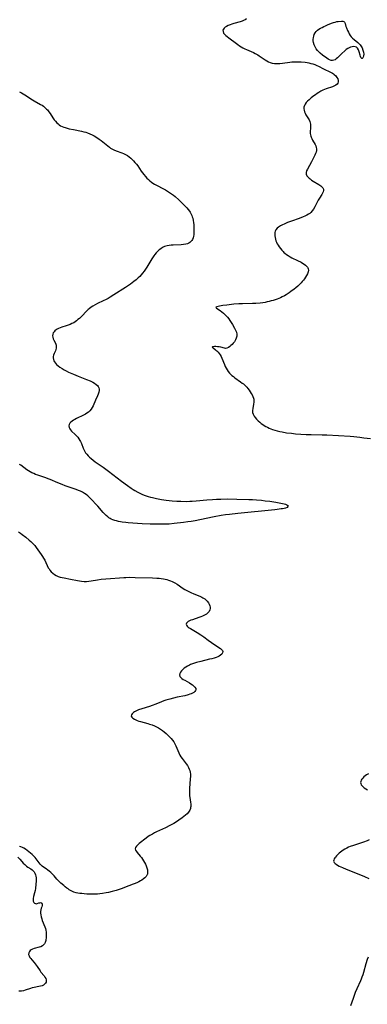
# Model space of a CAD drawing. Header units: inches. Extents: x 1073367 to 1082519, y 1569854 to 1574957.
# Tile 409 of 565: x 1078750 to 1079013, y 1572576 to 1573321. Entities that reach past the tile are written whole.
import ezdxf

# ---------------------------------------------------------------- set-up
doc = ezdxf.new("R2010")
doc.units = ezdxf.units.IN
doc.header["$MEASUREMENT"] = 0
doc.layers.add('CGG_CurvaNivelLidar_v1', color=7, linetype='Continuous', lineweight=30, true_color=0x008008)

msp = doc.modelspace()

# ---------------------------------------------------------------- linework, layer by layer
at = {"layer": 'CGG_CurvaNivelLidar_v1'}
for points in [[(1078921.2283, 1573321.7047, 72), (1078920.1637, 1573321.0315, 72), (1078919.1045, 1573320.5029, 72), (1078917.911, 1573320.0087, 72), (1078916.5491, 1573319.5401, 72), (1078911.7808, 1573318.1577, 72), (1078910.2929, 1573317.6929, 72), (1078908.8563, 1573317.1854, 72), (1078907.4941, 1573316.617, 72), (1078906.2543, 1573315.9842, 72), (1078905.256, 1573315.3393, 72), (1078904.4331, 1573314.6413, 72), (1078903.8286, 1573313.8966, 72), (1078903.4963, 1573313.1095, 72), (1078903.5314, 1573312.0344, 72), (1078904.0141, 1573310.9499, 72), (1078904.8524, 1573309.9129, 72), (1078905.7139, 1573309.1563, 72), (1078909.0486, 1573306.6762, 72), (1078912.6127, 1573303.7702, 72), (1078913.6705, 1573302.9491, 72), (1078914.7598, 1573302.1516, 72), (1078915.8787, 1573301.3835, 72), (1078917.2361, 1573300.5242, 72), (1078918.6333, 1573299.7267, 72), (1078919.9192, 1573299.0713, 72), (1078921.2284, 1573298.462, 72), (1078926.6804, 1573296.1149, 72), (1078927.8749, 1573295.5363, 72), (1078928.8464, 1573295.0207, 72), (1078929.7963, 1573294.4732, 72), (1078930.9222, 1573293.7691, 72), (1078935.4013, 1573290.7136, 72), (1078936.6665, 1573289.8932, 72), (1078937.9494, 1573289.1671, 72), (1078939.2786, 1573288.5889, 72), (1078940.798, 1573288.176, 72), (1078942.3869, 1573287.954, 72), (1078943.5601, 1573287.8875, 72), (1078944.7552, 1573287.8826, 72), (1078946.6205, 1573287.9696, 72), (1078948.5138, 1573288.1449, 72), (1078954.1971, 1573288.8879, 72), (1078955.653, 1573289.0525, 72), (1078957.1116, 1573289.1795, 72), (1078958.5721, 1573289.2526, 72), (1078959.9325, 1573289.2603, 72), (1078961.2924, 1573289.2145, 72), (1078962.6503, 1573289.1224, 72), (1078965.6266, 1573288.7893, 72), (1078967.0838, 1573288.5693, 72), (1078968.5282, 1573288.3104, 72), (1078970.0413, 1573287.9859, 72), (1078971.5261, 1573287.5933, 72), (1078972.9728, 1573287.11, 72), (1078974.4516, 1573286.4853, 72), (1078975.8948, 1573285.7763, 72), (1078979.5013, 1573283.8836, 72), (1078984.8583, 1573281.3801, 72), (1078986.25, 1573280.6113, 72), (1078987.0263, 1573280.1031, 72), (1078987.7431, 1573279.5512, 72), (1078988.8017, 1573278.506, 72), (1078989.6538, 1573277.3692, 72), (1078990.2871, 1573276.1935, 72), (1078990.6442, 1573275.1328, 72), (1078990.7384, 1573274.1058, 72), (1078990.4816, 1573273.0616, 72), (1078989.8643, 1573272.1506, 72), (1078988.9887, 1573271.4605, 72), (1078987.8863, 1573270.8845, 72), (1078986.4392, 1573270.3035, 72), (1078981.6678, 1573268.6887, 72), (1078980.4122, 1573268.2167, 72), (1078979.1677, 1573267.6873, 72), (1078977.5274, 1573266.865, 72), (1078975.9278, 1573265.9402, 72), (1078974.6659, 1573265.1393, 72), (1078973.4311, 1573264.2993, 72), (1078972.228, 1573263.4265, 72), (1078970.234, 1573261.8549, 72), (1078968.591, 1573260.43, 72), (1078967.5032, 1573259.3833, 72), (1078966.5347, 1573258.3065, 72), (1078965.731, 1573257.1812, 72), (1078965.1581, 1573256.0427, 72), (1078964.8007, 1573254.8626, 72), (1078964.6826, 1573253.6618, 72), (1078964.8118, 1573252.5041, 72), (1078965.1427, 1573251.3551, 72), (1078965.632, 1573250.2247, 72), (1078966.2769, 1573249.0584, 72), (1078968.2392, 1573245.9684, 72), (1078968.7043, 1573245.1555, 72), (1078969.2118, 1573244.0931, 72), (1078969.5734, 1573243.0038, 72), (1078969.7593, 1573241.8503, 72), (1078969.7966, 1573240.6678, 72), (1078969.7191, 1573239.2022, 72), (1078969.4853, 1573236.2554, 72), (1078969.4983, 1573234.8424, 72), (1078969.6245, 1573233.8824, 72), (1078969.8631, 1573232.9699, 72), (1078970.1582, 1573232.1674, 72), (1078970.6702, 1573231.0551, 72), (1078971.2605, 1573229.9563, 72), (1078973.1707, 1573226.6595, 72), (1078973.7228, 1573225.5284, 72), (1078974.1252, 1573224.3936, 72), (1078974.311, 1573223.2467, 72), (1078974.2317, 1573222.0839, 72), (1078973.9357, 1573220.897, 72), (1078973.4876, 1573219.6818, 72), (1078972.9443, 1573218.433, 72), (1078971.8251, 1573216.0691, 72), (1078970.5449, 1573213.5646, 72), (1078968.9837, 1573210.7265, 72), (1078967.3992, 1573208.0319, 72), (1078966.7673, 1573206.7053, 72), (1078966.4414, 1573205.3674, 72), (1078966.5241, 1573204.0715, 72), (1078967.0565, 1573202.887, 72), (1078967.9475, 1573201.772, 72), (1078968.6139, 1573201.1254, 72), (1078969.3558, 1573200.4979, 72), (1078970.48, 1573199.6621, 72), (1078971.684, 1573198.864, 72), (1078976.1449, 1573196.2333, 72), (1078977.4398, 1573195.3547, 72), (1078978.3632, 1573194.5761, 72), (1078979.1042, 1573193.7084, 72), (1078979.5271, 1573192.7776, 72), (1078979.5755, 1573191.8337, 72), (1078979.3339, 1573190.8362, 72), (1078978.8814, 1573189.8227, 72), (1078978.2757, 1573188.7738, 72), (1078976.43, 1573185.962, 72), (1078975.5502, 1573184.5261, 72), (1078974.7146, 1573183.0269, 72), (1078972.9115, 1573179.456, 72), (1078971.9277, 1573177.7033, 72), (1078971.0052, 1573176.3385, 72), (1078969.9361, 1573175.1194, 72), (1078969.1384, 1573174.4282, 72), (1078968.2659, 1573173.8085, 72), (1078966.8924, 1573173.0083, 72), (1078965.5399, 1573172.3497, 72), (1078964.1248, 1573171.7457, 72), (1078961.1713, 1573170.6331, 72), (1078955.2267, 1573168.5511, 72), (1078952.3244, 1573167.4658, 72), (1078949.707, 1573166.373, 72), (1078948.4607, 1573165.796, 72), (1078946.944, 1573165.0094, 72), (1078945.5669, 1573164.1451, 72), (1078944.3952, 1573163.1731, 72), (1078943.5049, 1573162.0531, 72), (1078943.0465, 1573161.0341, 72), (1078942.7963, 1573159.9211, 72), (1078942.7279, 1573158.7366, 72), (1078942.8004, 1573157.5001, 72), (1078942.9707, 1573156.2799, 72), (1078943.2383, 1573155.0412, 72), (1078943.6136, 1573153.8005, 72), (1078944.0711, 1573152.6491, 72), (1078944.6188, 1573151.5127, 72), (1078945.2427, 1573150.3943, 72), (1078946.0576, 1573149.111, 72), (1078946.9542, 1573147.866, 72), (1078947.9296, 1573146.6701, 72), (1078948.9862, 1573145.537, 72), (1078949.6431, 1573144.9105, 72), (1078950.2618, 1573144.3704, 72), (1078951.5318, 1573143.3862, 72), (1078952.8715, 1573142.4812, 72), (1078954.2638, 1573141.645, 72), (1078955.695, 1573140.8706, 72), (1078959.9822, 1573138.7894, 72), (1078962.6231, 1573137.413, 72), (1078963.791, 1573136.7264, 72), (1078964.8784, 1573136.0165, 72), (1078965.8637, 1573135.283, 72), (1078966.5323, 1573134.7042, 72), (1078967.1096, 1573134.1086, 72), (1078967.419, 1573133.7223, 72), (1078967.7687, 1573133.1612, 72), (1078968.0024, 1573132.5731, 72), (1078968.1058, 1573131.4244, 72), (1078967.854, 1573130.1038, 72), (1078967.3849, 1573128.7984, 72), (1078966.7406, 1573127.4439, 72), (1078965.9485, 1573126.0684, 72), (1078965.2056, 1573124.9509, 72), (1078964.3813, 1573123.8491, 72), (1078963.5124, 1573122.8088, 72), (1078962.584, 1573121.7929, 72), (1078961.6073, 1573120.8005, 72), (1078960.1664, 1573119.4454, 72), (1078958.6572, 1573118.1452, 72), (1078957.3892, 1573117.1369, 72), (1078954.8628, 1573115.2635, 72), (1078953.6188, 1573114.3888, 72), (1078951.2679, 1573112.8418, 72), (1078950.1589, 1573112.1758, 72), (1078948.3804, 1573111.2182, 72), (1078947.111, 1573110.6211, 72), (1078945.8189, 1573110.0743, 72), (1078944.5087, 1573109.5704, 72), (1078943.0514, 1573109.0593, 72), (1078941.5636, 1573108.5838, 72), (1078940.0642, 1573108.1478, 72), (1078938.5549, 1573107.7521, 72), (1078936.9905, 1573107.3914, 72), (1078935.4147, 1573107.0902, 72), (1078933.5612, 1573106.8241, 72), (1078931.6936, 1573106.6213, 72), (1078928.3962, 1573106.3543, 72), (1078925.79, 1573106.242, 72), (1078918.2248, 1573106.0794, 72), (1078915.463, 1573105.9342, 72), (1078911.7169, 1573105.6313, 72), (1078906.4972, 1573105.1049, 72), (1078903.4645, 1573104.7142, 72), (1078900.8191, 1573104.2854, 72), (1078899.7311, 1573104.0635, 72), (1078898.8055, 1573103.8145, 72), (1078898.3208, 1573103.5987, 72), (1078898.1211, 1573103.3537, 72), (1078898.2425, 1573103.0727, 72), (1078898.6284, 1573102.7366, 72), (1078901.2593, 1573100.9352, 72), (1078902.5463, 1573099.9884, 72), (1078903.8705, 1573098.9064, 72), (1078904.9162, 1573097.9414, 72), (1078905.936, 1573096.8996, 72), (1078906.9211, 1573095.7938, 72), (1078907.8617, 1573094.6339, 72), (1078908.7857, 1573093.3738, 72), (1078909.7276, 1573091.9628, 72), (1078910.6378, 1573090.4763, 72), (1078912.2759, 1573087.5323, 72), (1078913.0465, 1573086.0052, 72), (1078913.6454, 1573084.5112, 72), (1078913.9567, 1573083.0233, 72), (1078913.8921, 1573081.5601, 72), (1078913.5136, 1573080.1024, 72), (1078912.8902, 1573078.6765, 72), (1078912.0995, 1573077.3499, 72), (1078911.2982, 1573076.2608, 72), (1078910.4187, 1573075.251, 72), (1078909.4812, 1573074.3437, 72), (1078908.6468, 1573073.6706, 72), (1078907.5494, 1573072.9704, 72), (1078906.4645, 1573072.494, 72), (1078905.4308, 1573072.2909, 72), (1078904.6537, 1573072.3483, 72), (1078901.8636, 1573073.111, 72), (1078900.5655, 1573073.3769, 72), (1078899.2468, 1573073.5628, 72), (1078898.0528, 1573073.645, 72), (1078897.039, 1573073.6443, 72), (1078896.1964, 1573073.5741, 72), (1078895.6013, 1573073.4366, 72), (1078895.3439, 1573073.2295, 72), (1078895.4866, 1573072.9507, 72), (1078895.9505, 1573072.588, 72), (1078897.471, 1573071.5442, 72), (1078898.0998, 1573071.0531, 72), (1078898.9513, 1573070.3098, 72), (1078899.7994, 1573069.464, 72), (1078900.61, 1573068.5192, 72), (1078901.349, 1573067.4745, 72), (1078902.045, 1573066.2266, 72), (1078902.6591, 1573064.8891, 72), (1078904.6402, 1573060.0099, 72), (1078905.2177, 1573058.6724, 72), (1078905.8412, 1573057.3628, 72), (1078906.6001, 1573055.9899, 72), (1078907.4714, 1573054.696, 72), (1078908.5217, 1573053.4518, 72), (1078909.2927, 1573052.6733, 72), (1078910.305, 1573051.7641, 72), (1078911.3714, 1573050.8985, 72), (1078912.4772, 1573050.0651, 72), (1078916.7392, 1573047.0753, 72), (1078918.093, 1573046.0738, 72), (1078918.958, 1573045.3811, 72), (1078919.7891, 1573044.6566, 72), (1078920.6304, 1573043.844, 72), (1078921.4268, 1573042.9944, 72), (1078922.4113, 1573041.8312, 72), (1078923.3284, 1573040.6311, 72), (1078924.1806, 1573039.4081, 72), (1078924.9298, 1573038.228, 72), (1078925.5973, 1573037.0373, 72), (1078926.1577, 1573035.8346, 72), (1078926.5805, 1573034.6172, 72), (1078926.7591, 1573033.8466, 72), (1078926.8388, 1573033.3053, 72), (1078926.8819, 1573032.6857, 72), (1078926.8462, 1573031.5679, 72), (1078926.621, 1573029.9937, 72), (1078926.0042, 1573026.8735, 72), (1078925.8465, 1573025.3246, 72), (1078925.9527, 1573023.8196, 72), (1078926.3982, 1573022.416, 72), (1078927.1287, 1573021.0619, 72), (1078927.9605, 1573019.8908, 72), (1078928.9285, 1573018.754, 72), (1078930.1197, 1573017.5503, 72), (1078931.4134, 1573016.3915, 72), (1078932.4531, 1573015.5396, 72), (1078933.5362, 1573014.723, 72), (1078934.6641, 1573013.9531, 72), (1078935.8683, 1573013.2247, 72), (1078937.1181, 1573012.5618, 72), (1078938.4867, 1573011.9324, 72), (1078939.6599, 1573011.4546, 72), (1078940.853, 1573011.0127, 72), (1078942.6834, 1573010.4026, 72), (1078944.5437, 1573009.8642, 72), (1078946.4494, 1573009.3995, 72), (1078948.3755, 1573009.0034, 72), (1078951.57, 1573008.472, 72), (1078955.2231, 1573008.0042, 72), (1078958.4202, 1573007.6903, 72), (1078962.3635, 1573007.4169, 72), (1078966.5339, 1573007.2282, 72), (1078970.2879, 1573007.1266, 72), (1078978.4814, 1573006.9733, 72), (1078982.0513, 1573006.8322, 72), (1078999.7233, 1573005.7244, 72), (1079002.4664, 1573005.5076, 72), (1079007.0317, 1573005.0401, 72), (1079010.0438, 1573004.687, 72), (1079015.2344, 1573003.9677, 72)], [(1078749.632, 1573266.4885, 71.5), (1078751.0284, 1573265.7774, 71.5), (1078752.3665, 1573265.0151, 71.5), (1078753.6707, 1573264.204, 71.5), (1078754.946, 1573263.3576, 71.5), (1078758.0363, 1573261.1927, 71.5), (1078759.2557, 1573260.38, 71.5), (1078760.5253, 1573259.6158, 71.5), (1078765.4299, 1573256.9443, 71.5), (1078766.5858, 1573256.2441, 71.5), (1078767.6937, 1573255.4836, 71.5), (1078768.5098, 1573254.8385, 71.5), (1078769.2819, 1573254.1414, 71.5), (1078769.958, 1573253.446, 71.5), (1078770.5989, 1573252.7116, 71.5), (1078771.642, 1573251.3741, 71.5), (1078772.6304, 1573249.9768, 71.5), (1078774.8567, 1573246.6718, 71.5), (1078775.7855, 1573245.3693, 71.5), (1078776.7607, 1573244.1268, 71.5), (1078777.8341, 1573242.9492, 71.5), (1078778.6609, 1573242.1914, 71.5), (1078779.5472, 1573241.5119, 71.5), (1078780.6741, 1573240.8172, 71.5), (1078781.8724, 1573240.2241, 71.5), (1078783.1274, 1573239.7121, 71.5), (1078784.1347, 1573239.3597, 71.5), (1078785.5533, 1573238.9318, 71.5), (1078787.0032, 1573238.5536, 71.5), (1078790.2685, 1573237.8246, 71.5), (1078796.439, 1573236.6849, 71.5), (1078798.3114, 1573236.2611, 71.5), (1078799.7059, 1573235.8853, 71.5), (1078801.076, 1573235.4443, 71.5), (1078802.8124, 1573234.7534, 71.5), (1078804.4994, 1573233.9458, 71.5), (1078806.1386, 1573233.0405, 71.5), (1078807.3585, 1573232.2938, 71.5), (1078809.8801, 1573230.621, 71.5), (1078811.2705, 1573229.6343, 71.5), (1078812.6239, 1573228.6147, 71.5), (1078813.7968, 1573227.6662, 71.5), (1078816.3616, 1573225.5021, 71.5), (1078817.669, 1573224.4814, 71.5), (1078818.4633, 1573223.9239, 71.5), (1078819.4203, 1573223.3306, 71.5), (1078821.01, 1573222.5189, 71.5), (1078822.5592, 1573221.859, 71.5), (1078826.9874, 1573220.186, 71.5), (1078828.2163, 1573219.6743, 71.5), (1078829.7027, 1573218.9596, 71.5), (1078831.1371, 1573218.1475, 71.5), (1078832.506, 1573217.2304, 71.5), (1078833.6819, 1573216.3002, 71.5), (1078834.7969, 1573215.2886, 71.5), (1078835.8556, 1573214.208, 71.5), (1078836.8597, 1573213.0672, 71.5), (1078838.0379, 1573211.5793, 71.5), (1078838.9454, 1573210.3293, 71.5), (1078841.5924, 1573206.4923, 71.5), (1078842.5695, 1573205.1593, 71.5), (1078843.5862, 1573203.8606, 71.5), (1078844.7669, 1573202.4664, 71.5), (1078845.998, 1573201.13, 71.5), (1078847.0604, 1573200.07, 71.5), (1078848.1679, 1573199.0707, 71.5), (1078849.3339, 1573198.1501, 71.5), (1078850.4806, 1573197.3748, 71.5), (1078851.6753, 1573196.6588, 71.5), (1078853.2862, 1573195.7752, 71.5), (1078858.4852, 1573193.1065, 71.5), (1078860.0644, 1573192.2458, 71.5), (1078861.6198, 1573191.3407, 71.5), (1078863.1424, 1573190.3826, 71.5), (1078864.6208, 1573189.3597, 71.5), (1078866.0118, 1573188.2905, 71.5), (1078867.3613, 1573187.1646, 71.5), (1078869.9884, 1573184.7918, 71.5), (1078871.2146, 1573183.608, 71.5), (1078873.7355, 1573181.0786, 71.5), (1078876.0592, 1573178.6181, 71.5), (1078877.1057, 1573177.4169, 71.5), (1078878.0763, 1573176.1829, 71.5), (1078878.6643, 1573175.3355, 71.5), (1078879.1925, 1573174.4585, 71.5), (1078879.9539, 1573172.8139, 71.5), (1078880.2949, 1573171.8106, 71.5), (1078880.5746, 1573170.7802, 71.5), (1078880.9112, 1573169.1698, 71.5), (1078881.1596, 1573167.5257, 71.5), (1078881.3336, 1573165.8629, 71.5), (1078881.4776, 1573163.3945, 71.5), (1078881.5148, 1573160.8434, 71.5), (1078881.4731, 1573159.562, 71.5), (1078881.3726, 1573158.3199, 71.5), (1078881.1963, 1573157.1299, 71.5), (1078880.8733, 1573155.8498, 71.5), (1078880.3833, 1573154.6869, 71.5), (1078879.8467, 1573153.8589, 71.5), (1078879.1958, 1573153.1252, 71.5), (1078878.4407, 1573152.4836, 71.5), (1078877.5909, 1573151.9576, 71.5), (1078876.5293, 1573151.5194, 71.5), (1078875.3708, 1573151.2026, 71.5), (1078873.6611, 1573150.8932, 71.5), (1078871.8527, 1573150.6975, 71.5), (1078865.7049, 1573150.4068, 71.5), (1078864.1832, 1573150.3087, 71.5), (1078862.6851, 1573150.1529, 71.5), (1078861.2225, 1573149.8974, 71.5), (1078860.2187, 1573149.634, 71.5), (1078859.2446, 1573149.2928, 71.5), (1078857.7995, 1573148.6046, 71.5), (1078856.4345, 1573147.7486, 71.5), (1078855.1477, 1573146.7508, 71.5), (1078853.9708, 1573145.6616, 71.5), (1078852.8628, 1573144.476, 71.5), (1078851.8197, 1573143.2098, 71.5), (1078851.2218, 1573142.4127, 71.5), (1078850.6451, 1573141.5937, 71.5), (1078849.6058, 1573140.0004, 71.5), (1078845.9275, 1573133.8443, 71.5), (1078844.9116, 1573132.2738, 71.5), (1078843.8383, 1573130.7451, 71.5), (1078842.7025, 1573129.2662, 71.5), (1078841.6463, 1573128.0129, 71.5), (1078840.5404, 1573126.8045, 71.5), (1078839.388, 1573125.6409, 71.5), (1078837.8513, 1573124.2266, 71.5), (1078836.1658, 1573122.8367, 71.5), (1078834.8395, 1573121.8288, 71.5), (1078833.4856, 1573120.8524, 71.5), (1078829.7426, 1573118.3184, 71.5), (1078820.9873, 1573112.7274, 71.5), (1078818.1707, 1573110.9733, 71.5), (1078816.6775, 1573110.1185, 71.5), (1078815.1595, 1573109.3084, 71.5), (1078812.8054, 1573108.1443, 71.5), (1078808.6017, 1573106.1575, 71.5), (1078806.6806, 1573105.1852, 71.5), (1078805.1332, 1573104.319, 71.5), (1078803.6485, 1573103.3771, 71.5), (1078802.2479, 1573102.3348, 71.5), (1078801.4766, 1573101.6711, 71.5), (1078800.7315, 1573100.9736, 71.5), (1078799.5983, 1573099.8374, 71.5), (1078797.199, 1573097.2899, 71.5), (1078795.8813, 1573095.9394, 71.5), (1078794.8544, 1573094.9703, 71.5), (1078793.7897, 1573094.0459, 71.5), (1078792.7426, 1573093.2149, 71.5), (1078791.6577, 1573092.4409, 71.5), (1078790.5296, 1573091.7366, 71.5), (1078789.2153, 1573091.0437, 71.5), (1078787.8556, 1573090.4351, 71.5), (1078786.3719, 1573089.8573, 71.5), (1078784.8724, 1573089.3317, 71.5), (1078781.6828, 1573088.2849, 71.5), (1078780.2588, 1573087.7861, 71.5), (1078778.9144, 1573087.2379, 71.5), (1078777.5475, 1573086.5264, 71.5), (1078776.3815, 1573085.6769, 71.5), (1078775.6354, 1573084.8787, 71.5), (1078775.0761, 1573083.9906, 71.5), (1078774.7241, 1573083.0335, 71.5), (1078774.5949, 1573081.9021, 71.5), (1078774.7111, 1573080.7472, 71.5), (1078775.0325, 1573079.6077, 71.5), (1078775.5447, 1573078.4565, 71.5), (1078776.7039, 1573076.199, 71.5), (1078776.9983, 1573075.4687, 71.5), (1078777.2146, 1573074.7186, 71.5), (1078777.3511, 1573073.4262, 71.5), (1078777.2573, 1573072.3851, 71.5), (1078777.0424, 1573071.4476, 71.5), (1078776.7304, 1573070.529, 71.5), (1078775.7579, 1573068.3439, 71.5), (1078775.335, 1573067.2393, 71.5), (1078775.076, 1573066.1312, 71.5), (1078775.0051, 1573065.0038, 71.5), (1078775.1594, 1573063.8868, 71.5), (1078775.5095, 1573062.9271, 71.5), (1078776.0376, 1573061.9999, 71.5), (1078776.7144, 1573061.1069, 71.5), (1078777.639, 1573060.1282, 71.5), (1078778.6883, 1573059.186, 71.5), (1078780.1295, 1573058.0524, 71.5), (1078781.6941, 1573056.9819, 71.5), (1078783.2617, 1573056.051, 71.5), (1078784.9023, 1573055.1801, 71.5), (1078786.595, 1573054.3543, 71.5), (1078790.3345, 1573052.6866, 71.5), (1078793.824, 1573051.2514, 71.5), (1078800.1598, 1573048.7969, 71.5), (1078802.8955, 1573047.6557, 71.5), (1078804.9447, 1573046.6601, 71.5), (1078806.3462, 1573045.8411, 71.5), (1078807.5809, 1573044.9352, 71.5), (1078808.4628, 1573044.0738, 71.5), (1078809.0349, 1573043.316, 71.5), (1078809.4515, 1573042.5002, 71.5), (1078809.7135, 1573041.474, 71.5), (1078809.7538, 1573040.3857, 71.5), (1078809.552, 1573039.0388, 71.5), (1078809.1425, 1573037.6555, 71.5), (1078808.586, 1573036.2494, 71.5), (1078807.0752, 1573033.0329, 71.5), (1078805.2206, 1573028.8799, 71.5), (1078804.5564, 1573027.5691, 71.5), (1078803.7395, 1573026.2402, 71.5), (1078802.7722, 1573025.0352, 71.5), (1078801.744, 1573024.083, 71.5), (1078800.5904, 1573023.2376, 71.5), (1078799.3443, 1573022.4726, 71.5), (1078798.0756, 1573021.7844, 71.5), (1078792.7392, 1573019.1367, 71.5), (1078791.5189, 1573018.4959, 71.5), (1078790.3695, 1573017.8351, 71.5), (1078789.321, 1573017.1402, 71.5), (1078788.3842, 1573016.3773, 71.5), (1078787.6292, 1573015.5636, 71.5), (1078787.0448, 1573014.5757, 71.5), (1078786.8207, 1573013.5484, 71.5), (1078787.0058, 1573012.5033, 71.5), (1078787.5311, 1573011.4548, 71.5), (1078788.1548, 1573010.5997, 71.5), (1078788.9091, 1573009.749, 71.5), (1078791.6723, 1573007.0742, 71.5), (1078792.6672, 1573006.0581, 71.5), (1078793.6193, 1573004.9868, 71.5), (1078794.5016, 1573003.8565, 71.5), (1078795.2852, 1573002.6607, 71.5), (1078795.7072, 1573001.8896, 71.5), (1078796.4561, 1573000.2338, 71.5), (1078797.7686, 1572996.8194, 71.5), (1078798.5088, 1572995.1497, 71.5), (1078798.9654, 1572994.3004, 71.5), (1078799.275, 1572993.7934, 71.5), (1078799.5816, 1572993.3331, 71.5), (1078800.4926, 1572992.1353, 71.5), (1078801.5061, 1572990.9965, 71.5), (1078802.6036, 1572989.9103, 71.5), (1078803.7712, 1572988.873, 71.5), (1078805.2873, 1572987.658, 71.5), (1078806.8148, 1572986.5293, 71.5), (1078812.8242, 1572982.3384, 71.5), (1078816.8431, 1572979.4283, 71.5), (1078826.8209, 1572971.8123, 71.5), (1078831.1476, 1572968.5831, 71.5), (1078833.9818, 1572966.5566, 71.5), (1078835.4133, 1572965.5984, 71.5), (1078836.8667, 1572964.6806, 71.5), (1078838.9802, 1572963.4676, 71.5), (1078840.5436, 1572962.6715, 71.5), (1078842.1369, 1572961.9378, 71.5), (1078843.7577, 1572961.2673, 71.5), (1078845.4058, 1572960.6656, 71.5), (1078846.9575, 1572960.1741, 71.5), (1078848.5285, 1572959.7372, 71.5), (1078850.0811, 1572959.352, 71.5), (1078853.2172, 1572958.6783, 71.5), (1078856.8513, 1572958.0273, 71.5), (1078860.3863, 1572957.5048, 71.5), (1078864.9954, 1572956.9679, 71.5), (1078868.4846, 1572956.6858, 71.5), (1078871.6115, 1572956.5465, 71.5), (1078875.7477, 1572956.4865, 71.5), (1078878.4795, 1572956.5611, 71.5), (1078880.088, 1572956.6478, 71.5), (1078883.331, 1572956.888, 71.5), (1078891.3983, 1572957.6292, 71.5), (1078895.5367, 1572957.9701, 71.5), (1078898.5194, 1572958.1542, 71.5), (1078901.7531, 1572958.269, 71.5), (1078906.9044, 1572958.3216, 71.5), (1078913.8804, 1572958.2294, 71.5), (1078923.1206, 1572957.9871, 71.5), (1078925.7099, 1572957.8803, 71.5), (1078928.744, 1572957.6956, 71.5), (1078932.7498, 1572957.3188, 71.5), (1078935.4573, 1572956.998, 71.5), (1078939.0196, 1572956.5261, 71.5), (1078943.5976, 1572955.831, 71.5), (1078947.1701, 1572955.1827, 71.5), (1078948.6217, 1572954.8775, 71.5), (1078949.6928, 1572954.6218, 71.5), (1078950.9124, 1572954.2704, 71.5), (1078951.9075, 1572953.8899, 71.5), (1078952.604, 1572953.4788, 71.5), (1078952.9075, 1572953.0335, 71.5), (1078952.6822, 1572952.4865, 71.5), (1078951.9489, 1572951.9449, 71.5), (1078950.8302, 1572951.466, 71.5), (1078949.7797, 1572951.1731, 71.5), (1078948.598, 1572950.9313, 71.5), (1078947.4243, 1572950.7381, 71.5), (1078944.469, 1572950.3226, 71.5), (1078942.6911, 1572950.1053, 71.5), (1078914.6794, 1572947.314, 71.5), (1078908.5454, 1572946.6523, 71.5), (1078905.5027, 1572946.2747, 71.5), (1078902.1185, 1572945.7553, 71.5), (1078896.8649, 1572944.8309, 71.5), (1078886.0167, 1572942.5114, 71.5), (1078882.3985, 1572941.8052, 71.5), (1078879.5265, 1572941.2922, 71.5), (1078877.0119, 1572940.8974, 71.5), (1078873.6027, 1572940.4511, 71.5), (1078866.5212, 1572939.6789, 71.5), (1078862.7578, 1572939.3532, 71.5), (1078859.9102, 1572939.1869, 71.5), (1078858.4848, 1572939.1391, 71.5), (1078855.6302, 1572939.1154, 71.5), (1078851.3966, 1572939.1833, 71.5), (1078848.4674, 1572939.2883, 71.5), (1078842.2815, 1572939.5726, 71.5), (1078835.2, 1572939.9991, 71.5), (1078831.6296, 1572940.2732, 71.5), (1078830.0346, 1572940.4352, 71.5), (1078827.1843, 1572940.8225, 71.5), (1078825.9299, 1572941.0425, 71.5), (1078824.4545, 1572941.3483, 71.5), (1078823.0036, 1572941.7057, 71.5), (1078821.5836, 1572942.1215, 71.5), (1078820.2029, 1572942.6059, 71.5), (1078819.0034, 1572943.1121, 71.5), (1078818.2127, 1572943.504, 71.5), (1078817.2329, 1572944.0711, 71.5), (1078816.3032, 1572944.7125, 71.5), (1078815.1046, 1572945.7223, 71.5), (1078813.9789, 1572946.8421, 71.5), (1078812.8928, 1572948.0343, 71.5), (1078808.8315, 1572952.7758, 71.5), (1078807.1456, 1572954.6895, 71.5), (1078804.7821, 1572957.2271, 71.5), (1078803.5708, 1572958.4536, 71.5), (1078802.4355, 1572959.5468, 71.5), (1078801.2722, 1572960.5928, 71.5), (1078800.0704, 1572961.5747, 71.5), (1078798.8173, 1572962.4723, 71.5), (1078797.9139, 1572963.031, 71.5), (1078797.2657, 1572963.3898, 71.5), (1078795.7259, 1572964.1363, 71.5), (1078794.1334, 1572964.8001, 71.5), (1078792.5043, 1572965.4107, 71.5), (1078784.123, 1572968.3146, 71.5), (1078781.759, 1572969.1925, 71.5), (1078778.6215, 1572970.4601, 71.5), (1078772.758, 1572972.9754, 71.5), (1078771.1163, 1572973.6156, 71.5), (1078769.4595, 1572974.214, 71.5), (1078763.3008, 1572976.2957, 71.5), (1078761.6191, 1572976.9259, 71.5), (1078760.2577, 1572977.4942, 71.5), (1078758.9258, 1572978.1177, 71.5), (1078757.6207, 1572978.809, 71.5), (1078756.353, 1572979.5621, 71.5), (1078755.1247, 1572980.3738, 71.5), (1078750.4617, 1572983.8509, 71.5), (1078749.5481, 1572984.4707, 71.5)], [(1078748.6484, 1572933.5261, 71.5), (1078750.3464, 1572932.3245, 71.5), (1078751.6548, 1572931.3382, 71.5), (1078754.2307, 1572929.311, 71.5), (1078756.8951, 1572927.1352, 71.5), (1078758.1772, 1572926.0043, 71.5), (1078758.8897, 1572925.3305, 71.5), (1078760.3306, 1572923.8245, 71.5), (1078761.0467, 1572922.9842, 71.5), (1078762.0821, 1572921.6419, 71.5), (1078765.9263, 1572916.2106, 71.5), (1078766.8449, 1572914.8789, 71.5), (1078767.7157, 1572913.5341, 71.5), (1078768.6468, 1572911.9046, 71.5), (1078771.3454, 1572906.3164, 71.5), (1078771.9039, 1572905.3121, 71.5), (1078772.5247, 1572904.3618, 71.5), (1078773.5342, 1572903.1514, 71.5), (1078774.6967, 1572902.0752, 71.5), (1078775.9905, 1572901.1362, 71.5), (1078777.3766, 1572900.3541, 71.5), (1078778.8561, 1572899.7127, 71.5), (1078780.2742, 1572899.2467, 71.5), (1078781.7412, 1572898.8684, 71.5), (1078783.2428, 1572898.5494, 71.5), (1078788.2205, 1572897.6479, 71.5), (1078793.5332, 1572896.5581, 71.5), (1078795.048, 1572896.2789, 71.5), (1078796.561, 1572896.0596, 71.5), (1078798.4502, 1572895.9159, 71.5), (1078800.2683, 1572895.9474, 71.5), (1078801.9806, 1572896.092, 71.5), (1078803.6929, 1572896.316, 71.5), (1078808.6632, 1572897.1749, 71.5), (1078811.4115, 1572897.5042, 71.5), (1078818.474, 1572898.0629, 71.5), (1078825.2361, 1572898.6988, 71.5), (1078828.5157, 1572898.9225, 71.5), (1078829.965, 1572898.9769, 71.5), (1078832.8679, 1572899.0105, 71.5), (1078837.0051, 1572898.96, 71.5), (1078850.2025, 1572898.5983, 71.5), (1078853.4785, 1572898.4438, 71.5), (1078855.2326, 1572898.311, 71.5), (1078856.8405, 1572898.1384, 71.5), (1078858.4322, 1572897.8993, 71.5), (1078859.7695, 1572897.6298, 71.5), (1078861.0888, 1572897.2964, 71.5), (1078862.3869, 1572896.8967, 71.5), (1078863.6739, 1572896.4233, 71.5), (1078864.9364, 1572895.8875, 71.5), (1078866.1746, 1572895.2971, 71.5), (1078867.1583, 1572894.7823, 71.5), (1078868.9306, 1572893.7317, 71.5), (1078873.4172, 1572890.6618, 71.5), (1078874.7189, 1572889.8267, 71.5), (1078876.157, 1572888.9927, 71.5), (1078877.635, 1572888.2194, 71.5), (1078879.1443, 1572887.5009, 71.5), (1078881.5534, 1572886.4683, 71.5), (1078886.0081, 1572884.6578, 71.5), (1078887.4153, 1572884.0035, 71.5), (1078888.3535, 1572883.508, 71.5), (1078889.6942, 1572882.6658, 71.5), (1078890.4645, 1572882.0686, 71.5), (1078891.5409, 1572881.0017, 71.5), (1078892.4287, 1572879.824, 71.5), (1078893.1177, 1572878.5736, 71.5), (1078893.5243, 1572877.5012, 71.5), (1078893.7637, 1572876.4187, 71.5), (1078893.808, 1572875.3561, 71.5), (1078893.6221, 1572874.3368, 71.5), (1078893.0278, 1572873.1491, 71.5), (1078892.0962, 1572872.0706, 71.5), (1078890.9008, 1572871.1097, 71.5), (1078889.5712, 1572870.3125, 71.5), (1078888.1054, 1572869.6158, 71.5), (1078886.7472, 1572869.0751, 71.5), (1078885.3476, 1572868.5815, 71.5), (1078880.3209, 1572866.9363, 71.5), (1078879.1377, 1572866.4871, 71.5), (1078878.0959, 1572866.0224, 71.5), (1078877.1898, 1572865.5181, 71.5), (1078876.3793, 1572864.8968, 71.5), (1078875.8401, 1572864.2322, 71.5), (1078875.6371, 1572863.5428, 71.5), (1078875.8314, 1572862.8225, 71.5), (1078876.3723, 1572862.0988, 71.5), (1078877.1814, 1572861.3759, 71.5), (1078877.9405, 1572860.8259, 71.5), (1078878.7948, 1572860.2752, 71.5), (1078880.0837, 1572859.5117, 71.5), (1078883.9337, 1572857.2943, 71.5), (1078886.6914, 1572855.5599, 71.5), (1078888.9847, 1572853.9726, 71.5), (1078892.2952, 1572851.4881, 71.5), (1078894.7776, 1572849.6894, 71.5), (1078899.6224, 1572846.5046, 71.5), (1078901.5651, 1572845.1172, 71.5), (1078902.4336, 1572844.3676, 71.5), (1078903.0623, 1572843.6172, 71.5), (1078903.3701, 1572842.8493, 71.5), (1078903.2333, 1572841.8992, 71.5), (1078902.6266, 1572840.9526, 71.5), (1078901.6429, 1572840.064, 71.5), (1078900.6943, 1572839.4621, 71.5), (1078899.6046, 1572838.9181, 71.5), (1078898.4038, 1572838.4259, 71.5), (1078896.7715, 1572837.8713, 71.5), (1078895.0415, 1572837.3722, 71.5), (1078893.4187, 1572836.954, 71.5), (1078886.6919, 1572835.3437, 71.5), (1078883.4512, 1572834.4912, 71.5), (1078881.8639, 1572834.0189, 71.5), (1078880.314, 1572833.4988, 71.5), (1078878.8161, 1572832.915, 71.5), (1078878.0379, 1572832.5678, 71.5), (1078876.6259, 1572831.8372, 71.5), (1078875.3067, 1572831.0266, 71.5), (1078874.0933, 1572830.1523, 71.5), (1078873.007, 1572829.2273, 71.5), (1078872.0302, 1572828.2078, 71.5), (1078871.2709, 1572827.1608, 71.5), (1078870.787, 1572826.1024, 71.5), (1078870.654, 1572824.9556, 71.5), (1078870.7479, 1572824.4626, 71.5), (1078870.9118, 1572824.0508, 71.5), (1078871.1138, 1572823.7078, 71.5), (1078871.6073, 1572823.1162, 71.5), (1078872.4436, 1572822.4022, 71.5), (1078873.4465, 1572821.7311, 71.5), (1078874.5647, 1572821.0863, 71.5), (1078878.1038, 1572819.1886, 71.5), (1078879.2629, 1572818.4853, 71.5), (1078880.3362, 1572817.7432, 71.5), (1078881.2855, 1572816.9665, 71.5), (1078882.2269, 1572815.9663, 71.5), (1078882.8321, 1572814.9583, 71.5), (1078882.9985, 1572813.9835, 71.5), (1078882.7562, 1572813.2597, 71.5), (1078882.2251, 1572812.5836, 71.5), (1078881.4625, 1572811.957, 71.5), (1078880.5142, 1572811.3839, 71.5), (1078879.4936, 1572810.9014, 71.5), (1078878.3684, 1572810.4699, 71.5), (1078877.1624, 1572810.0883, 71.5), (1078874.5738, 1572809.433, 71.5), (1078868.8737, 1572808.2533, 71.5), (1078866.0009, 1572807.6217, 71.5), (1078863.2587, 1572806.9117, 71.5), (1078860.3132, 1572806.0195, 71.5), (1078858.6856, 1572805.4689, 71.5), (1078856.8966, 1572804.8026, 71.5), (1078852.7536, 1572803.1212, 71.5), (1078849.9367, 1572802.0394, 71.5), (1078847.9302, 1572801.3421, 71.5), (1078842.0126, 1572799.4764, 71.5), (1078839.6261, 1572798.6419, 71.5), (1078838.5131, 1572798.1869, 71.5), (1078837.4654, 1572797.6899, 71.5), (1078836.5137, 1572797.1544, 71.5), (1078835.6812, 1572796.5799, 71.5), (1078834.7834, 1572795.7371, 71.5), (1078834.2227, 1572794.8615, 71.5), (1078834.0854, 1572793.9943, 71.5), (1078834.4755, 1572793.1248, 71.5), (1078835.3181, 1572792.3149, 71.5), (1078836.4984, 1572791.5718, 71.5), (1078837.4759, 1572791.0976, 71.5), (1078838.5515, 1572790.6604, 71.5), (1078839.774, 1572790.2356, 71.5), (1078841.0617, 1572789.8398, 71.5), (1078846.5629, 1572788.3095, 71.5), (1078848.0163, 1572787.8673, 71.5), (1078849.8011, 1572787.2618, 71.5), (1078851.554, 1572786.5793, 71.5), (1078853.1863, 1572785.8438, 71.5), (1078854.771, 1572785.0278, 71.5), (1078856.3008, 1572784.1317, 71.5), (1078857.765, 1572783.1499, 71.5), (1078859.095, 1572782.1214, 71.5), (1078860.4886, 1572780.8981, 71.5), (1078861.8142, 1572779.6077, 71.5), (1078863.0797, 1572778.2687, 71.5), (1078864.1846, 1572777.0107, 71.5), (1078865.2255, 1572775.7183, 71.5), (1078866.1824, 1572774.3836, 71.5), (1078867.0297, 1572772.9953, 71.5), (1078867.7772, 1572771.4894, 71.5), (1078869.9835, 1572766.1251, 71.5), (1078870.6139, 1572764.8318, 71.5), (1078870.8481, 1572764.4048, 71.5), (1078871.6671, 1572763.0868, 71.5), (1078872.5704, 1572761.8164, 71.5), (1078875.5693, 1572757.9167, 71.5), (1078876.5768, 1572756.4649, 71.5), (1078877.4568, 1572754.9682, 71.5), (1078877.9618, 1572753.8886, 71.5), (1078878.3181, 1572752.8897, 71.5), (1078878.616, 1572751.6213, 71.5), (1078878.8068, 1572749.9904, 71.5), (1078878.8499, 1572748.3127, 71.5), (1078878.7907, 1572746.6011, 71.5), (1078878.1988, 1572739.1876, 71.5), (1078878.1234, 1572737.2799, 71.5), (1078878.1415, 1572735.3869, 71.5), (1078878.2684, 1572733.6462, 71.5), (1078878.4287, 1572732.3801, 71.5), (1078878.9699, 1572728.8314, 71.5), (1078879.1113, 1572727.2356, 71.5), (1078879.0946, 1572725.6798, 71.5), (1078878.9882, 1572724.8223, 71.5), (1078878.7999, 1572723.9878, 71.5), (1078878.3035, 1572722.6903, 71.5), (1078877.8639, 1572721.9024, 71.5), (1078877.34, 1572721.1528, 71.5), (1078876.3468, 1572720.0237, 71.5), (1078875.2089, 1572718.9645, 71.5), (1078873.9677, 1572717.9501, 71.5), (1078872.6416, 1572716.9519, 71.5), (1078869.9985, 1572715.1243, 71.5), (1078868.2067, 1572713.9725, 71.5), (1078866.2831, 1572712.8176, 71.5), (1078863.2532, 1572711.1534, 71.5), (1078860.0572, 1572709.5316, 71.5), (1078853.2144, 1572706.2962, 71.5), (1078851.6499, 1572705.5268, 71.5), (1078850.1144, 1572704.7279, 71.5), (1078848.0459, 1572703.5403, 71.5), (1078846.8411, 1572702.7575, 71.5), (1078845.3475, 1572701.6656, 71.5), (1078840.1414, 1572697.5189, 71.5), (1078839.0844, 1572696.602, 71.5), (1078838.5083, 1572696.0345, 71.5), (1078838.0093, 1572695.4686, 71.5), (1078837.367, 1572694.4792, 71.5), (1078837.1251, 1572693.486, 71.5), (1078837.3689, 1572692.4794, 71.5), (1078837.9943, 1572691.4369, 71.5), (1078838.4733, 1572690.8179, 71.5), (1078840.9196, 1572688.0448, 71.5), (1078841.8777, 1572686.865, 71.5), (1078842.7001, 1572685.6973, 71.5), (1078843.4587, 1572684.4652, 71.5), (1078844.1528, 1572683.1885, 71.5), (1078844.7834, 1572681.8768, 71.5), (1078845.3426, 1572680.5569, 71.5), (1078845.8728, 1572679.0913, 71.5), (1078846.2701, 1572677.6592, 71.5), (1078846.4892, 1572676.2829, 71.5), (1078846.4717, 1572674.9887, 71.5), (1078846.3388, 1572674.3379, 71.5), (1078846.1711, 1572673.8701, 71.5), (1078845.9914, 1572673.4967, 71.5), (1078845.3159, 1572672.5021, 71.5), (1078844.4292, 1572671.5739, 71.5), (1078843.3761, 1572670.7059, 71.5), (1078842.1911, 1572669.8957, 71.5), (1078841.0855, 1572669.2437, 71.5), (1078839.9178, 1572668.629, 71.5), (1078838.7009, 1572668.0469, 71.5), (1078837.1248, 1572667.3581, 71.5), (1078835.5067, 1572666.7021, 71.5), (1078832.1573, 1572665.4338, 71.5), (1078826.3692, 1572663.3311, 71.5), (1078822.6157, 1572662.0351, 71.5), (1078819.605, 1572661.1393, 71.5), (1078816.8219, 1572660.475, 71.5), (1078815.1517, 1572660.1474, 71.5), (1078812.2907, 1572659.6896, 71.5), (1078810.3834, 1572659.4558, 71.5), (1078808.4732, 1572659.2841, 71.5), (1078807.0019, 1572659.1993, 71.5), (1078805.5317, 1572659.1553, 71.5), (1078804.0646, 1572659.152, 71.5), (1078802.3675, 1572659.195, 71.5), (1078800.4245, 1572659.2818, 71.5), (1078798.4947, 1572659.4192, 71.5), (1078796.7982, 1572659.5999, 71.5), (1078795.1235, 1572659.8316, 71.5), (1078793.7707, 1572660.0597, 71.5), (1078792.4429, 1572660.3415, 71.5), (1078790.76, 1572660.8264, 71.5), (1078789.1513, 1572661.4747, 71.5), (1078788.1729, 1572661.9848, 71.5), (1078787.2203, 1572662.5562, 71.5), (1078786.2859, 1572663.1706, 71.5), (1078785.3664, 1572663.825, 71.5), (1078784.1625, 1572664.758, 71.5), (1078782.9824, 1572665.7412, 71.5), (1078780.8253, 1572667.6527, 71.5), (1078778.8929, 1572669.5022, 71.5), (1078777.8543, 1572670.5869, 71.5), (1078775.6484, 1572673.0236, 71.5), (1078774.4568, 1572674.2834, 71.5), (1078773.2283, 1572675.4836, 71.5), (1078771.9599, 1572676.6046, 71.5), (1078770.8825, 1572677.4594, 71.5), (1078769.7942, 1572678.2583, 71.5), (1078767.7217, 1572679.7029, 71.5), (1078766.7793, 1572680.407, 71.5), (1078765.914, 1572681.1707, 71.5), (1078765.1398, 1572682.0283, 71.5), (1078762.9448, 1572684.9605, 71.5), (1078762.1366, 1572685.9857, 71.5), (1078761.2853, 1572686.9972, 71.5), (1078760.212, 1572688.1671, 71.5), (1078759.0863, 1572689.2757, 71.5), (1078757.9169, 1572690.3006, 71.5), (1078753.9757, 1572693.3066, 71.5), (1078752.853, 1572694.023, 71.5), (1078751.702, 1572694.6253, 71.5), (1078750.5475, 1572695.087, 71.5), (1078749.5493, 1572695.3508, 71.5)], [(1079013.5985, 1572750.3119, 72), (1079012.1567, 1572749.453, 72), (1079011.0821, 1572748.7149, 72), (1079010.1065, 1572747.9378, 72), (1079009.2523, 1572747.1232, 72), (1079008.5529, 1572746.2797, 72), (1079008.0319, 1572745.4047, 72), (1079007.7382, 1572744.5639, 72), (1079007.6591, 1572743.7153, 72), (1079007.813, 1572742.8803, 72), (1079008.1789, 1572742.0676, 72), (1079008.6991, 1572741.3261, 72), (1079009.3595, 1572740.6156, 72), (1079010.3592, 1572739.7569, 72), (1079011.5026, 1572738.9399, 72), (1079012.7567, 1572738.1609, 72)], [(1079014.1894, 1572700.2204, 72), (1079012.6219, 1572699.5937, 72), (1079009.795, 1572698.5659, 72), (1079006.7006, 1572697.521, 72), (1079002.2854, 1572696.1037, 72), (1078999.6575, 1572695.1773, 72), (1078998.4115, 1572694.668, 72), (1078997.144, 1572694.0844, 72), (1078995.7804, 1572693.3678, 72), (1078994.4817, 1572692.5768, 72), (1078993.4026, 1572691.817, 72), (1078992.3823, 1572691.0112, 72), (1078991.419, 1572690.1762, 72), (1078990.4013, 1572689.2152, 72), (1078989.4711, 1572688.2542, 72), (1078988.6476, 1572687.3103, 72), (1078988.1032, 1572686.6048, 72), (1078987.6596, 1572685.922, 72), (1078987.2552, 1572685.0018, 72), (1078987.1902, 1572684.1389, 72), (1078987.5919, 1572683.2544, 72), (1078988.4007, 1572682.4219, 72), (1078989.0949, 1572681.8935, 72), (1078990.1975, 1572681.1853, 72), (1078991.4415, 1572680.4871, 72), (1078992.6378, 1572679.8745, 72), (1078993.8982, 1572679.2708, 72), (1078996.7415, 1572678.0172, 72), (1079006.2439, 1572674.2592, 72), (1079010.5744, 1572672.4594, 72), (1079013.8258, 1572671.0315, 72)], [(1078748.3083, 1572687.2518, 71.5), (1078749.7983, 1572685.6213, 71.5), (1078751.2736, 1572683.9036, 71.5), (1078752.3774, 1572682.7158, 71.5), (1078753.5644, 1572681.5776, 71.5), (1078754.8254, 1572680.522, 71.5), (1078755.8966, 1572679.741, 71.5), (1078758.0396, 1572678.3015, 71.5), (1078759.022, 1572677.6001, 71.5), (1078759.9103, 1572676.851, 71.5), (1078760.662, 1572676.0092, 71.5), (1078761.243, 1572675.0382, 71.5), (1078761.6638, 1572673.9541, 71.5), (1078761.9429, 1572672.7815, 71.5), (1078762.0899, 1572671.6166, 71.5), (1078762.1436, 1572670.4064, 71.5), (1078762.1214, 1572669.1637, 71.5), (1078761.9354, 1572666.8268, 71.5), (1078761.5289, 1572663.5958, 71.5), (1078761.2848, 1572661.9322, 71.5), (1078760.9868, 1572660.33, 71.5), (1078760.2153, 1572657.3755, 71.5), (1078759.9089, 1572656.047, 71.5), (1078759.7932, 1572655.0422, 71.5), (1078759.8256, 1572654.3554, 71.5), (1078759.9491, 1572653.7936, 71.5), (1078760.3359, 1572653.0098, 71.5), (1078760.8918, 1572652.4457, 71.5), (1078761.5525, 1572652.0978, 71.5), (1078762.2475, 1572651.9839, 71.5), (1078762.8645, 1572652.0864, 71.5), (1078764.0869, 1572652.5583, 71.5), (1078764.8466, 1572652.7738, 71.5), (1078765.5685, 1572652.7931, 71.5), (1078765.9835, 1572652.6538, 71.5), (1078766.3213, 1572652.3937, 71.5), (1078766.4791, 1572652.1762, 71.5), (1078766.5817, 1572651.9452, 71.5), (1078766.6617, 1572651.5738, 71.5), (1078766.5921, 1572650.6332, 71.5), (1078766.3123, 1572649.6527, 71.5), (1078765.9526, 1572648.564, 71.5), (1078765.6434, 1572647.3508, 71.5), (1078765.5012, 1572646.1681, 71.5), (1078765.495, 1572644.9028, 71.5), (1078765.6238, 1572643.5845, 71.5), (1078765.915, 1572642.1165, 71.5), (1078766.3346, 1572640.6353, 71.5), (1078766.7884, 1572639.3204, 71.5), (1078768.7063, 1572634.4213, 71.5), (1078769.0841, 1572633.1831, 71.5), (1078769.3498, 1572631.9306, 71.5), (1078769.5811, 1572630.4408, 71.5), (1078769.7333, 1572628.9283, 71.5), (1078769.7849, 1572627.4173, 71.5), (1078769.7066, 1572625.933, 71.5), (1078769.5654, 1572624.9625, 71.5), (1078769.354, 1572624.0255, 71.5), (1078768.8679, 1572622.6251, 71.5), (1078768.3219, 1572621.6187, 71.5), (1078767.6342, 1572620.7411, 71.5), (1078766.8065, 1572620.0223, 71.5), (1078765.7147, 1572619.4251, 71.5), (1078764.4992, 1572618.9945, 71.5), (1078760.5629, 1572617.9929, 71.5), (1078759.3785, 1572617.5598, 71.5), (1078758.4783, 1572617.0818, 71.5), (1078757.7033, 1572616.5014, 71.5), (1078757.0864, 1572615.8253, 71.5), (1078756.5526, 1572614.7511, 71.5), (1078756.4338, 1572613.5786, 71.5), (1078756.7227, 1572612.461, 71.5), (1078757.3291, 1572611.3413, 71.5), (1078757.9941, 1572610.4468, 71.5), (1078758.7676, 1572609.5507, 71.5), (1078760.5414, 1572607.6185, 71.5), (1078761.4247, 1572606.583, 71.5), (1078762.2054, 1572605.5574, 71.5), (1078762.9484, 1572604.4893, 71.5), (1078765.0406, 1572601.2934, 71.5), (1078765.7527, 1572600.2854, 71.5), (1078768.155, 1572597.2761, 71.5), (1078768.8185, 1572596.3424, 71.5), (1078769.3424, 1572595.4081, 71.5), (1078769.6753, 1572594.471, 71.5), (1078769.7834, 1572593.5474, 71.5), (1078769.6274, 1572592.6271, 71.5), (1078769.2076, 1572591.7868, 71.5), (1078768.5067, 1572591.0281, 71.5), (1078767.5862, 1572590.4035, 71.5), (1078766.5658, 1572589.9401, 71.5), (1078765.4314, 1572589.5743, 71.5), (1078764.2158, 1572589.2839, 71.5), (1078760.6616, 1572588.5903, 71.5), (1078759.1238, 1572588.2162, 71.5), (1078757.7746, 1572587.8334, 71.5), (1078753.7709, 1572586.5468, 71.5), (1078752.443, 1572586.1653, 71.5), (1078751.1398, 1572585.8964, 71.5), (1078749.8583, 1572585.8004, 71.5), (1078748.9531, 1572585.873, 71.5)], [(1079013.2829, 1572611.546, 72), (1079012.6469, 1572609.6795, 72), (1079011.7133, 1572606.6074, 72), (1079009.7518, 1572599.8574, 72), (1079009.2044, 1572598.1727, 72), (1079008.6176, 1572596.5034, 72), (1079007.9836, 1572594.8542, 72), (1079007.4786, 1572593.6418, 72), (1079004.7344, 1572587.5567, 72), (1079003.6262, 1572584.8337, 72), (1079001.9589, 1572580.3557, 72), (1079000.0613, 1572574.7698, 72)]]:
    msp.add_polyline3d(points, dxfattribs=at)
msp.add_polyline3d([(1079008.5, 1573291.7578, 72), (1079008.2524, 1573291.8354, 72), (1079007.8295, 1573292.4886, 72), (1079007.5165, 1573293.235, 72), (1079007.2065, 1573294.1592, 72), (1079006.5055, 1573296.7762, 72), (1079006.0345, 1573298.2724, 72), (1079005.3483, 1573299.4948, 72), (1079004.5356, 1573300.1741, 72), (1079003.5322, 1573300.5609, 72), (1079002.4161, 1573300.6865, 72), (1079001.2708, 1573300.5856, 72), (1079000.1046, 1573300.3015, 72), (1078998.9387, 1573299.856, 72), (1078997.8637, 1573299.2419, 72), (1078996.8076, 1573298.4737, 72), (1078995.7649, 1573297.6, 72), (1078993.4716, 1573295.4738, 72), (1078990.162, 1573292.2351, 72), (1078989.2442, 1573291.4083, 72), (1078988.3171, 1573290.7398, 72), (1078987.3475, 1573290.2994, 72), (1078986.3188, 1573290.1447, 72), (1078985.25, 1573290.2526, 72), (1078984.1749, 1573290.5939, 72), (1078983.0717, 1573291.1684, 72), (1078981.9694, 1573291.8993, 72), (1078978.7682, 1573294.2656, 72), (1078977.1171, 1573295.6738, 72), (1078976.0386, 1573296.7317, 72), (1078975.0285, 1573297.8558, 72), (1078974.1116, 1573299.044, 72), (1078973.1692, 1573300.5561, 72), (1078972.4352, 1573302.1395, 72), (1078971.9564, 1573303.7756, 72), (1078971.7977, 1573304.9712, 72), (1078971.7798, 1573306.1723, 72), (1078971.8991, 1573307.4503, 72), (1078972.1621, 1573308.6977, 72), (1078972.5795, 1573309.8921, 72), (1078973.2132, 1573311.0875, 72), (1078974.0371, 1573312.1693, 72), (1078975.0207, 1573313.1014, 72), (1078976.144, 1573313.9281, 72), (1078977.3704, 1573314.676, 72), (1078978.4244, 1573315.243, 72), (1078979.6915, 1573315.8671, 72), (1078980.9892, 1573316.4579, 72), (1078982.6623, 1573317.1654, 72), (1078985.6893, 1573318.3768, 72), (1078987.0229, 1573318.8682, 72), (1078988.3299, 1573319.2756, 72), (1078989.5706, 1573319.5643, 72), (1078990.7615, 1573319.7691, 72), (1078993.0935, 1573320.0508, 72), (1078994.1206, 1573320.0411, 72), (1078994.9112, 1573319.7764, 72), (1078995.456, 1573319.1311, 72), (1078995.834, 1573318.1712, 72), (1078996.5259, 1573315.9944, 72), (1078996.9173, 1573314.9399, 72), (1078997.7681, 1573312.8675, 72), (1078998.356, 1573311.5717, 72), (1078999.0137, 1573310.2929, 72), (1078999.7691, 1573309.067, 72), (1079000.5536, 1573308.0377, 72), (1079001.4352, 1573307.0937, 72), (1079002.717, 1573305.9919, 72), (1079005.4933, 1573303.9093, 72), (1079006.8544, 1573302.5857, 72), (1079007.3892, 1573301.9345, 72), (1079007.864, 1573301.2592, 72), (1079008.7389, 1573299.6836, 72), (1079009.3902, 1573298.0373, 72), (1079009.8054, 1573296.4183, 72), (1079009.9755, 1573294.9215, 72), (1079009.9117, 1573293.708, 72), (1079009.6465, 1573292.7492, 72), (1079009.2423, 1573292.1064, 72), (1079008.8113, 1573291.7755, 72)], close=True, dxfattribs=at)

doc.saveas('drawing.dxf')
